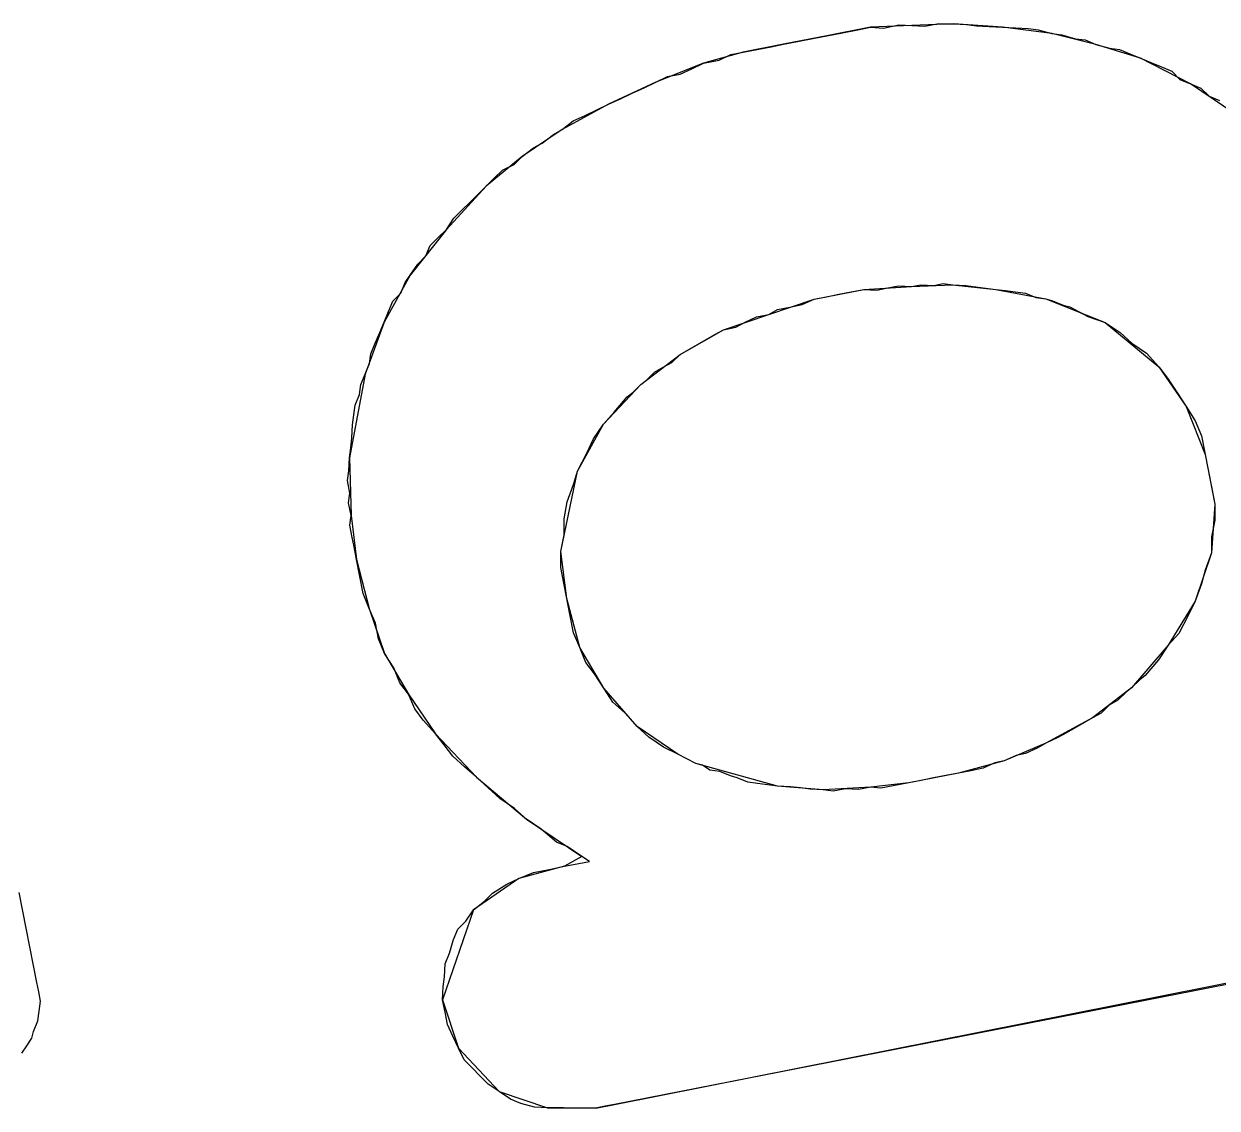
# Model space of a CAD drawing. Extents: x -545736 to -544888, y -1122892 to -1119128.
# Drawn here: x -545069.915 to -545067.177, y -1122821.326 to -1122818.839 of the extents above; entities that cross this region are included whole.
import ezdxf

# ---------------------------------------------------------------- set-up
doc = ezdxf.new("R2010")
doc.units = 0
doc.layers.add('Rozpiska', color=7, linetype='Continuous')

msp = doc.modelspace()

# ---------------------------------------------------------------- linework, layer by layer
at = {"layer": 'Rozpiska'}
for p, q in [((-545068.037, -1122818.8593), (-545068.0014, -1122818.8524)), ((-545068.0014, -1122818.8524), (-545067.973, -1122818.8468)), ((-545067.973, -1122818.8468), (-545067.9431, -1122818.8484)), ((-545067.9431, -1122818.8484), (-545067.9076, -1122818.8414)), ((-545067.9076, -1122818.8414), (-545067.8777, -1122818.8429)), ((-545067.8777, -1122818.8429), (-545067.8479, -1122818.8445)), ((-545067.8479, -1122818.8445), (-545067.8194, -1122818.8389)), ((-545067.8194, -1122818.8389), (-545067.7825, -1122818.8391)), ((-545067.7825, -1122818.8391), (-545067.7526, -1122818.8406)), ((-545067.7526, -1122818.8406), (-545067.7299, -1122818.8435)), ((-545067.7299, -1122818.8435), (-545067.7001, -1122818.8451)), ((-545067.7001, -1122818.8451), (-545067.6702, -1122818.8466)), ((-545067.6702, -1122818.8466), (-545067.6404, -1122818.8482)), ((-545067.6404, -1122818.8482), (-545067.6105, -1122818.8497)), ((-545067.6105, -1122818.8497), (-545067.5878, -1122818.8527)), ((-545067.5878, -1122818.8527), (-545067.5566, -1122818.8613)), ((-545068.1721, -1122818.8858), (-545068.1365, -1122818.8788)), ((-545068.1365, -1122818.8788), (-545068.101, -1122818.8719)), ((-545068.101, -1122818.8719), (-545068.0725, -1122818.8663)), ((-545068.0725, -1122818.8663), (-545068.037, -1122818.8593)), ((-545067.5566, -1122818.8613), (-545067.5338, -1122818.8643)), ((-545067.5338, -1122818.8643), (-545067.5026, -1122818.8729)), ((-545067.5026, -1122818.8729), (-545067.4799, -1122818.8758)), ((-545067.4799, -1122818.8758), (-545067.4558, -1122818.8859)), ((-545068.3201, -1122818.9221), (-545068.293, -1122818.9094)), ((-545068.293, -1122818.9094), (-545068.2646, -1122818.9039)), ((-545068.2646, -1122818.9039), (-545068.229, -1122818.8969)), ((-545068.229, -1122818.8969), (-545068.2005, -1122818.8914)), ((-545068.2005, -1122818.8914), (-545068.1721, -1122818.8858)), ((-545067.4558, -1122818.8859), (-545067.4245, -1122818.8946)), ((-545067.4245, -1122818.8946), (-545067.4018, -1122818.8975)), ((-545067.4018, -1122818.8975), (-545067.3777, -1122818.9075)), ((-545067.3777, -1122818.9075), (-545067.3535, -1122818.9176)), ((-545068.3827, -1122818.9418), (-545068.3556, -1122818.9291)), ((-545068.3556, -1122818.9291), (-545068.3201, -1122818.9221)), ((-545067.3535, -1122818.9176), (-545067.3294, -1122818.9276)), ((-545067.3294, -1122818.9276), (-545067.3053, -1122818.9377)), ((-545067.3053, -1122818.9377), (-545067.2812, -1122818.9477)), ((-545068.4653, -1122818.9727), (-545068.4382, -1122818.96)), ((-545068.4382, -1122818.96), (-545068.4097, -1122818.9545)), ((-545068.4097, -1122818.9545), (-545068.3827, -1122818.9418)), ((-545067.2812, -1122818.9477), (-545067.2628, -1122818.9663)), ((-545068.5194, -1122818.9981), (-545068.4923, -1122818.9854)), ((-545068.4923, -1122818.9854), (-545068.4653, -1122818.9727)), ((-545067.2628, -1122818.9663), (-545067.2387, -1122818.9763)), ((-545067.2387, -1122818.9763), (-545067.2145, -1122818.9864)), ((-545067.2145, -1122818.9864), (-545067.1961, -1122819.0049)), ((-545068.5735, -1122819.0234), (-545068.5464, -1122819.0107)), ((-545068.5464, -1122819.0107), (-545068.5194, -1122818.9981)), ((-545067.1961, -1122819.0049), (-545067.172, -1122819.015)), ((-545068.6276, -1122819.0488), (-545068.6005, -1122819.0361)), ((-545068.6005, -1122819.0361), (-545068.5735, -1122819.0234)), ((-545068.6803, -1122819.0813), (-545068.6547, -1122819.0615)), ((-545068.6547, -1122819.0615), (-545068.6276, -1122819.0488)), ((-545068.7259, -1122819.1123), (-545068.7003, -1122819.0925)), ((-545068.7003, -1122819.0925), (-545068.6803, -1122819.0813)), ((-545068.7715, -1122819.1434), (-545068.7459, -1122819.1236)), ((-545068.7459, -1122819.1236), (-545068.7259, -1122819.1123)), ((-545068.7901, -1122819.1618), (-545068.7715, -1122819.1434)), ((-545068.8357, -1122819.1929), (-545068.8171, -1122819.1745)), ((-545068.8171, -1122819.1745), (-545068.7901, -1122819.1618)), ((-545068.8728, -1122819.2297), (-545068.8543, -1122819.2113)), ((-545068.8543, -1122819.2113), (-545068.8357, -1122819.1929)), ((-545068.8914, -1122819.2481), (-545068.8728, -1122819.2297)), ((-545068.9099, -1122819.2665), (-545068.8914, -1122819.2481)), ((-545068.9456, -1122819.3104), (-545068.9285, -1122819.2849)), ((-545068.9285, -1122819.2849), (-545068.9099, -1122819.2665)), ((-545068.9642, -1122819.3288), (-545068.9456, -1122819.3104)), ((-545068.9928, -1122819.3713), (-545068.9827, -1122819.3472)), ((-545068.9827, -1122819.3472), (-545068.9642, -1122819.3288)), ((-545069.0113, -1122819.3897), (-545068.9928, -1122819.3713)), ((-545069.0285, -1122819.4153), (-545069.0113, -1122819.3897)), ((-545069.0399, -1122819.4323), (-545069.0285, -1122819.4153)), ((-545069.0685, -1122819.4748), (-545069.05, -1122819.4564)), ((-545069.05, -1122819.4564), (-545069.0399, -1122819.4323)), ((-545068.0451, -1122819.4591), (-545068.0167, -1122819.4535)), ((-545068.0167, -1122819.4535), (-545067.9882, -1122819.448)), ((-545067.9882, -1122819.448), (-545067.9584, -1122819.4495)), ((-545067.9584, -1122819.4495), (-545067.937, -1122819.4453)), ((-545067.937, -1122819.4453), (-545067.9086, -1122819.4398)), ((-545067.9086, -1122819.4398), (-545067.8788, -1122819.4413)), ((-545067.8788, -1122819.4413), (-545067.8574, -1122819.4371)), ((-545067.8574, -1122819.4371), (-545067.8276, -1122819.4387)), ((-545067.8276, -1122819.4387), (-545067.8062, -1122819.4345)), ((-545067.8062, -1122819.4345), (-545067.7835, -1122819.4374)), ((-545067.7835, -1122819.4374), (-545067.7537, -1122819.439)), ((-545067.7537, -1122819.439), (-545067.7309, -1122819.4419)), ((-545067.7309, -1122819.4419), (-545067.7082, -1122819.4449)), ((-545067.7082, -1122819.4449), (-545067.6855, -1122819.4478)), ((-545067.6855, -1122819.4478), (-545067.6628, -1122819.4507)), ((-545067.6628, -1122819.4507), (-545067.64, -1122819.4537)), ((-545067.64, -1122819.4537), (-545067.6173, -1122819.4566)), ((-545067.6173, -1122819.4566), (-545067.5932, -1122819.4667)), ((-545069.0786, -1122819.4989), (-545069.0685, -1122819.4748)), ((-545068.1575, -1122819.4885), (-545068.1291, -1122819.4829)), ((-545068.1291, -1122819.4829), (-545068.102, -1122819.4702)), ((-545068.102, -1122819.4702), (-545068.0736, -1122819.4647)), ((-545068.0736, -1122819.4647), (-545068.0451, -1122819.4591)), ((-545067.5932, -1122819.4667), (-545067.5704, -1122819.4696)), ((-545067.5704, -1122819.4696), (-545067.5548, -1122819.4739)), ((-545067.5548, -1122819.4739), (-545067.5307, -1122819.484)), ((-545067.5307, -1122819.484), (-545067.5151, -1122819.4883)), ((-545069.0886, -1122819.523), (-545069.0786, -1122819.4989)), ((-545068.2614, -1122819.5236), (-545068.2344, -1122819.5109)), ((-545068.2344, -1122819.5109), (-545068.2059, -1122819.5053)), ((-545068.2059, -1122819.5053), (-545068.186, -1122819.4941)), ((-545068.186, -1122819.4941), (-545068.1575, -1122819.4885)), ((-545067.5151, -1122819.4883), (-545067.474, -1122819.5098)), ((-545067.474, -1122819.5098), (-545067.4342, -1122819.5242)), ((-545069.0987, -1122819.5471), (-545069.0886, -1122819.523)), ((-545068.3098, -1122819.5404), (-545068.2814, -1122819.5349)), ((-545068.2814, -1122819.5349), (-545068.2614, -1122819.5236)), ((-545067.4342, -1122819.5242), (-545067.4002, -1122819.547)), ((-545069.1087, -1122819.5713), (-545069.0987, -1122819.5471)), ((-545068.3697, -1122819.5743), (-545068.3497, -1122819.563)), ((-545068.3497, -1122819.563), (-545068.3298, -1122819.5517)), ((-545068.3298, -1122819.5517), (-545068.3098, -1122819.5404)), ((-545067.4002, -1122819.547), (-545067.3733, -1122819.5713)), ((-545069.1188, -1122819.5954), (-545069.1087, -1122819.5713)), ((-545068.4095, -1122819.5969), (-545068.3896, -1122819.5856)), ((-545068.3896, -1122819.5856), (-545068.3697, -1122819.5743)), ((-545067.3733, -1122819.5713), (-545067.3393, -1122819.5942)), ((-545067.3393, -1122819.5942), (-545067.311, -1122819.6256)), ((-545069.1318, -1122819.6422), (-545069.1217, -1122819.6181)), ((-545069.1217, -1122819.6181), (-545069.1188, -1122819.5954)), ((-545068.448, -1122819.6266), (-545068.4281, -1122819.6153)), ((-545068.4281, -1122819.6153), (-545068.4095, -1122819.5969)), ((-545069.1418, -1122819.6664), (-545069.1318, -1122819.6422)), ((-545068.4865, -1122819.6563), (-545068.468, -1122819.6379)), ((-545068.468, -1122819.6379), (-545068.448, -1122819.6266)), ((-545067.311, -1122819.6256), (-545067.2912, -1122819.6512)), ((-545069.1448, -1122819.6891), (-545069.1418, -1122819.6664)), ((-545068.5179, -1122819.6846), (-545068.4994, -1122819.6662)), ((-545068.4994, -1122819.6662), (-545068.4865, -1122819.6563)), ((-545067.2912, -1122819.6512), (-545067.27, -1122819.684)), ((-545069.1548, -1122819.7132), (-545069.1448, -1122819.6891)), ((-545068.5608, -1122819.7299), (-545068.5308, -1122819.6945)), ((-545068.5308, -1122819.6945), (-545068.5179, -1122819.6846)), ((-545067.27, -1122819.684), (-545067.2488, -1122819.7168)), ((-545069.1577, -1122819.7359), (-545069.1548, -1122819.7132)), ((-545068.585, -1122819.7568), (-545068.5608, -1122819.7299)), ((-545067.2488, -1122819.7168), (-545067.2276, -1122819.7496)), ((-545069.1622, -1122819.7885), (-545069.1607, -1122819.7587)), ((-545069.1607, -1122819.7587), (-545069.1577, -1122819.7359)), ((-545068.6079, -1122819.7908), (-545068.585, -1122819.7568)), ((-545067.2276, -1122819.7496), (-545067.2136, -1122819.7837)), ((-545067.2136, -1122819.7837), (-545067.2052, -1122819.8264)), ((-545069.1681, -1122819.834), (-545069.1652, -1122819.8112)), ((-545069.1652, -1122819.8112), (-545069.1622, -1122819.7885)), ((-545068.6237, -1122819.8234), (-545068.6079, -1122819.7908)), ((-545069.1696, -1122819.8638), (-545069.1681, -1122819.834)), ((-545068.6452, -1122819.8645), (-545068.6237, -1122819.8234)), ((-545067.2052, -1122819.8264), (-545067.1983, -1122819.862)), ((-545069.1726, -1122819.8865), (-545069.1696, -1122819.8638)), ((-545068.6538, -1122819.8958), (-545068.6452, -1122819.8645)), ((-545067.1983, -1122819.862), (-545067.1899, -1122819.9047)), ((-545069.167, -1122819.915), (-545069.1726, -1122819.8865)), ((-545068.6682, -1122819.9355), (-545068.6538, -1122819.8958)), ((-545069.1699, -1122819.9377), (-545069.167, -1122819.915)), ((-545067.1899, -1122819.9047), (-545067.1829, -1122819.9402)), ((-545069.1644, -1122819.9662), (-545069.1699, -1122819.9377)), ((-545068.6755, -1122819.9739), (-545068.6682, -1122819.9355)), ((-545067.1829, -1122819.9402), (-545067.1831, -1122819.9772)), ((-545069.1673, -1122819.9889), (-545069.1644, -1122819.9662)), ((-545068.6756, -1122820.0108), (-545068.6755, -1122819.9739)), ((-545067.1831, -1122819.9772), (-545067.1904, -1122820.0155)), ((-545069.1617, -1122820.0173), (-545069.1673, -1122819.9889)), ((-545069.1576, -1122820.0387), (-545069.1617, -1122820.0173)), ((-545068.6829, -1122820.0492), (-545068.6756, -1122820.0108)), ((-545067.1904, -1122820.0155), (-545067.1905, -1122820.0525)), ((-545069.152, -1122820.0671), (-545069.1576, -1122820.0387)), ((-545068.683, -1122820.0861), (-545068.6829, -1122820.0492)), ((-545067.1905, -1122820.0525), (-545067.2049, -1122820.0922)), ((-545069.145, -1122820.1027), (-545069.152, -1122820.0671)), ((-545068.6761, -1122820.1217), (-545068.683, -1122820.0861)), ((-545069.1367, -1122820.1454), (-545069.145, -1122820.1027)), ((-545067.2049, -1122820.0922), (-545067.2135, -1122820.1234)), ((-545068.6691, -1122820.1572), (-545068.6761, -1122820.1217)), ((-545067.2135, -1122820.1234), (-545067.2279, -1122820.1632)), ((-545069.1226, -1122820.1795), (-545069.1367, -1122820.1454)), ((-545068.6622, -1122820.1928), (-545068.6691, -1122820.1572)), ((-545067.2279, -1122820.1632), (-545067.2437, -1122820.1958)), ((-545069.1085, -1122820.2137), (-545069.1226, -1122820.1795)), ((-545068.6538, -1122820.2355), (-545068.6622, -1122820.1928)), ((-545067.2437, -1122820.1958), (-545067.2652, -1122820.2369)), ((-545069.1016, -1122820.2493), (-545069.1085, -1122820.2137)), ((-545069.0875, -1122820.2834), (-545069.1016, -1122820.2493)), ((-545068.6397, -1122820.2696), (-545068.6538, -1122820.2355)), ((-545067.2652, -1122820.2369), (-545067.2895, -1122820.2638)), ((-545068.6257, -1122820.3038), (-545068.6397, -1122820.2696)), ((-545067.2895, -1122820.2638), (-545067.3123, -1122820.2979)), ((-545069.0663, -1122820.3162), (-545069.0875, -1122820.2834)), ((-545068.6059, -1122820.3295), (-545068.6257, -1122820.3038)), ((-545067.3123, -1122820.2979), (-545067.3423, -1122820.3333)), ((-545069.0523, -1122820.3504), (-545069.0663, -1122820.3162)), ((-545068.5847, -1122820.3623), (-545068.6059, -1122820.3295)), ((-545067.3423, -1122820.3333), (-545067.3552, -1122820.3432)), ((-545069.0325, -1122820.376), (-545069.0523, -1122820.3504)), ((-545067.3552, -1122820.3432), (-545067.3737, -1122820.3616)), ((-545069.0184, -1122820.4102), (-545069.0325, -1122820.376)), ((-545068.5635, -1122820.395), (-545068.5847, -1122820.3623)), ((-545067.3865, -1122820.3715), (-545067.4051, -1122820.3899)), ((-545067.3737, -1122820.3616), (-545067.3865, -1122820.3715)), ((-545068.9986, -1122820.4359), (-545069.0184, -1122820.4102)), ((-545068.5366, -1122820.4193), (-545068.5635, -1122820.395)), ((-545067.425, -1122820.4012), (-545067.4436, -1122820.4196)), ((-545067.4051, -1122820.3899), (-545067.425, -1122820.4012)), ((-545068.9703, -1122820.4673), (-545068.9986, -1122820.4359)), ((-545068.5083, -1122820.4507), (-545068.5366, -1122820.4193)), ((-545067.4835, -1122820.4421), (-545067.5034, -1122820.4534)), ((-545067.4635, -1122820.4308), (-545067.4835, -1122820.4421)), ((-545067.4436, -1122820.4196), (-545067.4635, -1122820.4308)), ((-545068.9505, -1122820.4929), (-545068.9703, -1122820.4673)), ((-545068.4814, -1122820.475), (-545068.5083, -1122820.4507)), ((-545067.5234, -1122820.4647), (-545067.5433, -1122820.476)), ((-545067.5034, -1122820.4534), (-545067.5234, -1122820.4647)), ((-545068.9307, -1122820.5186), (-545068.9505, -1122820.4929)), ((-545068.4474, -1122820.4979), (-545068.4814, -1122820.475)), ((-545068.4148, -1122820.5136), (-545068.4474, -1122820.4979)), ((-545067.5704, -1122820.4887), (-545067.5903, -1122820.5)), ((-545067.5433, -1122820.476), (-545067.5704, -1122820.4887)), ((-545068.9038, -1122820.5429), (-545068.9307, -1122820.5186)), ((-545068.3736, -1122820.5351), (-545068.4148, -1122820.5136)), ((-545067.6387, -1122820.5168), (-545067.6658, -1122820.5295)), ((-545067.6174, -1122820.5126), (-545067.6387, -1122820.5168)), ((-545067.5903, -1122820.5), (-545067.6174, -1122820.5126)), ((-545068.8769, -1122820.5671), (-545068.9038, -1122820.5429)), ((-545068.358, -1122820.5394), (-545068.3736, -1122820.5351)), ((-545068.341, -1122820.5509), (-545068.358, -1122820.5394)), ((-545068.3183, -1122820.5538), (-545068.341, -1122820.5509)), ((-545067.7426, -1122820.5519), (-545067.7711, -1122820.5575)), ((-545067.7142, -1122820.5464), (-545067.7426, -1122820.5519)), ((-545067.6871, -1122820.5337), (-545067.7142, -1122820.5464)), ((-545067.6658, -1122820.5295), (-545067.6871, -1122820.5337)), ((-545068.85, -1122820.5914), (-545068.8769, -1122820.5671)), ((-545068.2941, -1122820.5639), (-545068.3183, -1122820.5538)), ((-545068.2785, -1122820.5682), (-545068.2941, -1122820.5639)), ((-545068.2544, -1122820.5782), (-545068.2785, -1122820.5682)), ((-545068.2317, -1122820.5812), (-545068.2544, -1122820.5782)), ((-545067.8849, -1122820.5798), (-545067.9204, -1122820.5867)), ((-545067.8564, -1122820.5742), (-545067.8849, -1122820.5798)), ((-545067.828, -1122820.5686), (-545067.8564, -1122820.5742)), ((-545067.7995, -1122820.5631), (-545067.828, -1122820.5686)), ((-545067.7711, -1122820.5575), (-545067.7995, -1122820.5631)), ((-545068.8231, -1122820.6157), (-545068.85, -1122820.5914)), ((-545068.2089, -1122820.5841), (-545068.2317, -1122820.5812)), ((-545068.1862, -1122820.5871), (-545068.2089, -1122820.5841)), ((-545068.1564, -1122820.5886), (-545068.1862, -1122820.5871)), ((-545068.1336, -1122820.5915), (-545068.1564, -1122820.5886)), ((-545068.1109, -1122820.5945), (-545068.1336, -1122820.5915)), ((-545068.0811, -1122820.596), (-545068.1109, -1122820.5945)), ((-545068.0584, -1122820.5989), (-545068.0811, -1122820.596)), ((-545068.0299, -1122820.5934), (-545068.0584, -1122820.5989)), ((-545068.0001, -1122820.5949), (-545068.0299, -1122820.5934)), ((-545067.9716, -1122820.5894), (-545068.0001, -1122820.5949)), ((-545067.9489, -1122820.5923), (-545067.9716, -1122820.5894)), ((-545067.9204, -1122820.5867), (-545067.9489, -1122820.5923)), ((-545068.7891, -1122820.6386), (-545068.8231, -1122820.6157)), ((-545068.7622, -1122820.6628), (-545068.7891, -1122820.6386)), ((-545068.7282, -1122820.6857), (-545068.7622, -1122820.6628)), ((-545068.6927, -1122820.7157), (-545068.7282, -1122820.6857)), ((-545068.6686, -1122820.7258), (-545068.6927, -1122820.7157)), ((-545068.6516, -1122820.7372), (-545068.6686, -1122820.7258)), ((-545068.6346, -1122820.7487), (-545068.6516, -1122820.7372)), ((-545068.7101, -1122820.7782), (-545068.6745, -1122820.7712)), ((-545068.6745, -1122820.7712), (-545068.6176, -1122820.7601)), ((-545068.6176, -1122820.7601), (-545068.6346, -1122820.7487)), ((-545068.8068, -1122820.8119), (-545068.7798, -1122820.7992)), ((-545068.7798, -1122820.7992), (-545068.7456, -1122820.7852)), ((-545068.7456, -1122820.7852), (-545068.7101, -1122820.7782)), ((-545068.8396, -1122820.8331), (-545068.8068, -1122820.8119)), ((-545066.0069, -1122820.8178), (-545068.5602, -1122821.3175)), ((-545068.8838, -1122820.8713), (-545068.8582, -1122820.8515)), ((-545068.8582, -1122820.8515), (-545068.8396, -1122820.8331)), ((-545068.901, -1122820.8968), (-545068.8838, -1122820.8713)), ((-545068.9196, -1122820.9152), (-545068.901, -1122820.8968)), ((-545068.9296, -1122820.9393), (-545068.9196, -1122820.9152)), ((-545068.9383, -1122820.9706), (-545068.9296, -1122820.9393)), ((-545068.9483, -1122820.9947), (-545068.9383, -1122820.9706)), ((-545068.9499, -1122821.0245), (-545068.9483, -1122820.9947)), ((-545068.9528, -1122821.0472), (-545068.9499, -1122821.0245)), ((-545068.9543, -1122821.0771), (-545068.9528, -1122821.0472)), ((-545068.9488, -1122821.1055), (-545068.9543, -1122821.0771)), ((-545068.9432, -1122821.134), (-545068.9488, -1122821.1055)), ((-545068.9305, -1122821.161), (-545068.9432, -1122821.134)), ((-545068.9178, -1122821.1881), (-545068.9305, -1122821.161)), ((-545068.9052, -1122821.2152), (-545068.9178, -1122821.1881)), ((-545068.8868, -1122821.2337), (-545068.9052, -1122821.2152)), ((-545068.8684, -1122821.2523), (-545068.8868, -1122821.2337)), ((-545068.85, -1122821.2708), (-545068.8684, -1122821.2523)), ((-545068.8244, -1122821.288), (-545068.85, -1122821.2708)), ((-545068.7989, -1122821.3051), (-545068.8244, -1122821.288)), ((-545068.7748, -1122821.3152), (-545068.7989, -1122821.3051)), ((-545068.7436, -1122821.3238), (-545068.7748, -1122821.3152)), ((-545068.5602, -1122821.3175), (-545068.5815, -1122821.3217)), ((-545068.7137, -1122821.3254), (-545068.7436, -1122821.3238)), ((-545068.6768, -1122821.3255), (-545068.7137, -1122821.3254)), ((-545068.6398, -1122821.3257), (-545068.6768, -1122821.3255)), ((-545068.6029, -1122821.3258), (-545068.6398, -1122821.3257)), ((-545068.5815, -1122821.3217), (-545068.6029, -1122821.3258))]:
    msp.add_line(p, q, dxfattribs=at)
for points in [[(-545067.1366, -1122819.045), (-545067.2387, -1122818.9763), (-545067.3535, -1122818.9176), (-545067.4558, -1122818.8859), (-545067.5566, -1122818.8613), (-545067.6702, -1122818.8466), (-545067.7825, -1122818.8391), (-545067.8777, -1122818.8429), (-545067.973, -1122818.8468), (-545068.0725, -1122818.8663), (-545068.1721, -1122818.8858), (-545068.2646, -1122818.9039), (-545068.3556, -1122818.9291), (-545068.4653, -1122818.9727), (-545068.5735, -1122819.0234), (-545068.6803, -1122819.0813), (-545068.7715, -1122819.1434), (-545068.8543, -1122819.2113), (-545068.9456, -1122819.3104), (-545069.0285, -1122819.4153), (-545069.0886, -1122819.523), (-545069.1318, -1122819.6422), (-545069.1681, -1122819.834), (-545069.1644, -1122819.9662), (-545069.152, -1122820.0671), (-545069.1226, -1122820.1795), (-545069.0875, -1122820.2834), (-545069.0325, -1122820.376), (-545068.9703, -1122820.4673), (-545068.8769, -1122820.5671), (-545068.7622, -1122820.6628), (-545068.6346, -1122820.7487), (-545068.6745, -1122820.7712), (-545068.7798, -1122820.7992), (-545068.8838, -1122820.8713), (-545068.9543, -1122821.0771), (-545068.9178, -1122821.1881), (-545068.8244, -1122821.288), (-545068.7137, -1122821.3254), (-545068.6029, -1122821.3258), (-545068.5602, -1122821.3175), (-545065.9371, -1122820.7967)], [(-545068.1862, -1122820.5871), (-545068.3736, -1122820.5351), (-545068.4148, -1122820.5136), (-545068.5083, -1122820.4507), (-545068.5847, -1122820.3623), (-545068.6397, -1122820.2696), (-545068.6691, -1122820.1572), (-545068.6829, -1122820.0492), (-545068.6452, -1122819.8645), (-545068.585, -1122819.7568), (-545068.4994, -1122819.6662), (-545068.4095, -1122819.5969), (-545068.3098, -1122819.5404), (-545068.2059, -1122819.5053), (-545068.102, -1122819.4702), (-545067.9882, -1122819.448), (-545067.8788, -1122819.4413), (-545067.7835, -1122819.4374), (-545067.6855, -1122819.4478), (-545067.5704, -1122819.4696), (-545067.4342, -1122819.5242), (-545067.311, -1122819.6256), (-545067.2488, -1122819.7168), (-545067.2052, -1122819.8264), (-545067.1829, -1122819.9402), (-545067.1905, -1122820.0525), (-545067.2279, -1122820.1632), (-545067.2895, -1122820.2638), (-545067.3737, -1122820.3616), (-545067.4635, -1122820.4308), (-545067.5704, -1122820.4887), (-545067.6658, -1122820.5295), (-545067.7711, -1122820.5575), (-545067.8849, -1122820.5798), (-545067.9716, -1122820.5894), (-545068.0811, -1122820.596), (-545068.1862, -1122820.5871)], [(-545069.9199, -1122821.1996), (-545069.9085, -1122821.1826), (-545069.897, -1122821.1656), (-545069.8927, -1122821.15), (-545069.8827, -1122821.1258), (-545069.8797, -1122821.1031), (-545069.8768, -1122821.0804), (-545069.881, -1122821.059), (-545069.8851, -1122821.0377), (-545069.9255, -1122820.8315)]]:
    msp.add_lwpolyline(points, dxfattribs=at)

doc.saveas('drawing.dxf')
